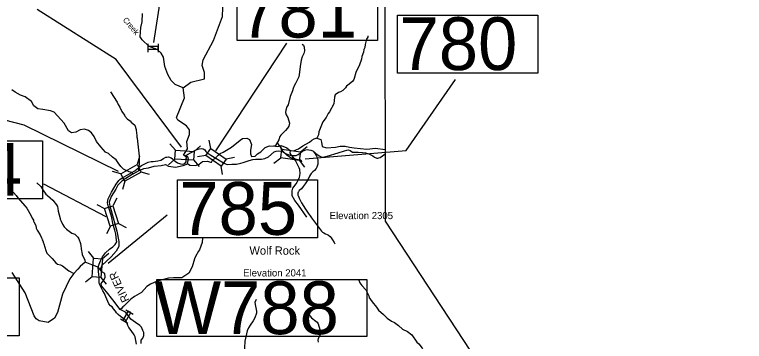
# Model space of a CAD drawing. Extents: x 1248224 to 1454986, y 825081 to 985870.
# Drawn here: x 1388614 to 1407965, y 965098 to 973761 of the extents above; entities that cross this region are included whole.
import ezdxf

# ---------------------------------------------------------------- set-up
doc = ezdxf.new("R2010")
doc.units = 0
for name, color, linetype in [('Exist Boundary Political CountyLine', 7, 'Continuous'), ('Exist Geographical Mountain Summit Elevation Number Label', 7, 'Continuous'), ('Exist Geographical Mountain Summit Label', 7, 'Continuous'), ('Exist Hydrographic Creek Single Shore', 7, 'Continuous'), ('Exist Hydrographic Creek Single Shore Label', 7, 'Continuous'), ('Exist Hydrographic Misc Water Feature', 7, 'Continuous'), ('Exist Hydrographic River Shore', 7, 'Continuous'), ('Exist Hydrographic River Shore Label', 7, 'Continuous'), ('Exist Road Non-System Type 51', 7, 'Continuous'), ('Exist Road Primary Interstate Structure NCDOT Private Pedestrian  Number Label', 7, 'Continuous'), ('Exist Road Primary Interstate Structure NCDOT Private Pedestrian CELL', 7, 'Continuous'), ('Exist Road Secondary Structure Standard Bridge CELL', 7, 'Continuous'), ('Exist Road Secondary Structure Standard Bridge Number Label', 7, 'Continuous')]:
    doc.layers.add(name, color=color, linetype=linetype)

msp = doc.modelspace()

# ---------------------------------------------------------------- linework, layer by layer
at = {"layer": 'Exist Boundary Political CountyLine'}
msp.add_lwpolyline([(1388653, 977393), (1398430, 974742), (1398439, 968282), (1403322, 960852), (1407138, 960027), (1412797, 962919), (1416682, 961663)], dxfattribs=at)
at = {"layer": 'Exist Hydrographic Creek Single Shore'}
for points in [[(1393086, 971824), (1393289, 971971), (1393650, 972062), (1393653, 972223), (1393590, 972415), (1393610, 972565), (1393887, 973075), (1394126, 973714), (1394144, 974180), (1394107, 974407), (1394082, 974424), (1394061, 974625), (1394095, 974699), (1394601, 974886), (1394902, 974923), (1395103, 974994), (1395370, 975217), (1395828, 975448)], [(1393086, 971824), (1392871, 971904), (1392765, 972014), (1392676, 972177), (1392597, 972385), (1392561, 972636), (1392504, 972738), (1392390, 972833), (1392183, 972919), (1391995, 973090), (1391946, 973173), (1391960, 973416), (1391996, 973566), (1392001, 973789)], [(1391754, 969536), (1391722, 969580), (1391655, 969596), (1391558, 969640), (1391501, 969662), (1391430, 969733), (1391364, 969834), (1391311, 969909), (1391214, 969984), (1391108, 970081), (1391020, 970112), (1390897, 970253), (1390782, 970395), (1390720, 970531), (1390650, 970628), (1390570, 970690), (1390469, 970721), (1390354, 970703), (1390235, 970646), (1390125, 970624), (1390046, 970677), (1389931, 970880), (1389659, 971173), (1389562, 971209), (1389360, 971248), (1389232, 971262), (1389121, 971341), (1389064, 971456), (1388892, 971579), (1388769, 971628), (1388628, 971703), (1388540, 971765)], [(1393147, 970002), (1393093, 970031), (1393201, 970206), (1393181, 970397), (1393252, 970580), (1393255, 970704), (1393173, 970814), (1392943, 970960), (1392911, 971030), (1393122, 971557), (1393086, 971824)], [(1393202, 969813), (1393264, 969769), (1393414, 969760), (1393506, 969800), (1393594, 969866), (1393731, 969879), (1393806, 969848), (1393832, 969853), (1393872, 969919), (1393954, 969953), (1393969, 969990), (1394009, 970038), (1394066, 970082), (1394145, 970113), (1394369, 970244), (1394598, 970430), (1394660, 970474), (1394770, 970487), (1394845, 970452), (1394893, 970319), (1394867, 970165), (1394867, 970072), (1394893, 969997), (1394990, 970010), (1395057, 970072), (1395145, 970125), (1395255, 970235), (1395374, 970284), (1395522, 970272), (1395484, 970280), (1395590, 970262), (1395678, 970293), (1395835, 970226), (1395919, 970156), (1396011, 970151), (1396144, 970200), (1396258, 970279), (1396430, 970381), (1396496, 970429), (1396558, 970465), (1396637, 970497), (1396629, 970487), (1396730, 970451), (1396752, 970376), (1396770, 970266), (1396880, 970226), (1397122, 970244), (1397246, 970271), (1397378, 970275), (1397497, 970244), (1397621, 970231), (1397953, 970190), (1398181, 970222), (1398436, 970188)], [(1395919, 970156), (1395913, 970101), (1395950, 970032), (1396002, 969969), (1396050, 969938), (1396133, 969917), (1396202, 969910), (1396224, 969862)], [(1393202, 969813), (1393226, 969929), (1393208, 969991), (1393147, 970002)], [(1391754, 969536), (1391898, 969617), (1391945, 969641), (1392042, 969681), (1392161, 969703), (1392311, 969743), (1392497, 969765), (1392616, 969787), (1392695, 969747), (1392876, 969720), (1393083, 969760), (1393184, 969800), (1393202, 969813)], [(1391754, 969536), (1391468, 969355), (1391353, 969242), (1391296, 969133), (1391175, 968937), (1391125, 968787), (1391139, 968684), (1391177, 968572), (1391324, 968023), (1391381, 967751), (1391382, 967614), (1391309, 967489), (1391178, 967339), (1390928, 967112), (1390887, 967005)], [(1390887, 967005), (1390829, 967066), (1390706, 967110), (1390485, 967197), (1390354, 967084), (1390290, 967009), (1390184, 966900), (1390079, 966759), (1389887, 966353), (1389752, 965867), (1389673, 965717), (1389504, 965602), (1389263, 965643), (1389189, 965694), (1389133, 965777), (1388895, 966383), (1388548, 966925)]]:
    msp.add_lwpolyline(points, dxfattribs=at)
at = {"layer": 'Exist Hydrographic Misc Water Feature'}
for points in [[(1397984, 973195), (1397976, 973167), (1397943, 973108), (1397912, 972969), (1397900, 972889), (1397877, 972833), (1397869, 972767), (1397821, 972648), (1397812, 972580), (1397756, 972429), (1397666, 972223), (1397621, 972070), (1397600, 972026), (1397579, 971999), (1397489, 971917), (1397416, 971864), (1397385, 971821), (1397316, 971746), (1397255, 971715), (1397199, 971699), (1397117, 971636), (1397092, 971577), (1397078, 971393), (1396966, 971187), (1396927, 971138), (1396877, 971035), (1396788, 970916), (1396685, 970656), (1396671, 970577), (1396642, 970521), (1396637, 970497)], [(1396243, 972977), (1396270, 972949), (1396289, 972896), (1396297, 972804), (1396284, 972732), (1396242, 972645), (1396214, 972550), (1396182, 972386), (1396169, 972238), (1396151, 972111), (1396065, 971934), (1396028, 971875), (1395998, 971800), (1395983, 971744), (1395924, 971587), (1395865, 971372), (1395836, 971317), (1395804, 971225), (1395795, 971169), (1395817, 971105), (1395856, 971032), (1395907, 970883), (1395885, 970807), (1395852, 970748), (1395801, 970689), (1395760, 970658), (1395670, 970565), (1395645, 970530), (1395616, 970446), (1395522, 970272)], [(1391157, 971718), (1391333, 971440), (1391362, 971375), (1391408, 971306), (1391458, 971197), (1391532, 971092), (1391540, 971071), (1391608, 970988), (1391675, 970947), (1391703, 970914), (1391803, 970834), (1391837, 970715), (1391842, 970611), (1391853, 970571), (1391856, 970515), (1391866, 970486), (1391914, 970005), (1391918, 969921), (1391913, 969869), (1391914, 969813), (1391898, 969617)], [(1396366, 968393), (1396142, 968712), (1396044, 968830), (1396012, 968891), (1395996, 968908), (1395977, 968968), (1395970, 969028), (1395972, 969092), (1395991, 969160), (1396078, 969278), (1396111, 969341), (1396144, 969387), (1396159, 969431), (1396171, 969446), (1396189, 969550), (1396176, 969658), (1396163, 969699), (1396058, 969891), (1395962, 969953), (1395946, 969957), (1395843, 970027), (1395745, 970120), (1395685, 970201), (1395671, 970233), (1395673, 970237), (1395678, 970293)], [(1388441, 969206), (1388658, 968970), (1388701, 968907), (1388898, 968683), (1388937, 968630), (1389055, 968429), (1389078, 968369), (1389113, 968308), (1389116, 968288), (1389128, 968276), (1389176, 968166), (1389187, 968118), (1389182, 968102), (1389209, 968046), (1389293, 967922), (1389323, 967841), (1389335, 967825), (1389342, 967793), (1389361, 967760), (1389378, 967700), (1389390, 967684), (1389438, 967507), (1389467, 967438), (1389608, 967293), (1389707, 967179), (1389751, 967142), (1389831, 967132), (1389882, 967105), (1390051, 966973), (1390184, 966900)], [(1389205, 969305), (1389309, 969206), (1389359, 969113), (1389441, 969000), (1389487, 968969), (1389624, 968846), (1389727, 968717), (1389747, 968677), (1389761, 968621), (1389768, 968553), (1389826, 968359), (1389826, 968339), (1389845, 968283), (1389881, 968202), (1389932, 968137), (1389994, 968071), (1390134, 967970), (1390210, 967937), (1390288, 967863), (1390315, 967813), (1390359, 967696), (1390389, 967499), (1390400, 967467), (1390407, 967398), (1390472, 967253), (1390485, 967197)], [(1393598, 967835), (1393586, 967721), (1393515, 967526), (1393487, 967487), (1393410, 967346), (1393384, 967287), (1393318, 967076), (1393234, 966909), (1393052, 966783), (1392830, 966786), (1392693, 966774), (1392391, 966699), (1392214, 966616), (1392118, 966556), (1391975, 966397), (1391797, 966291), (1391693, 966215), (1391513, 966034), (1391481, 966013), (1391446, 965970), (1391417, 965942)], [(1397742, 966718), (1397772, 966649), (1397817, 966580), (1397927, 966464), (1398017, 966290), (1398009, 966274), (1398094, 966148), (1398209, 966004), (1398264, 965926), (1398395, 965814), (1398489, 965716), (1398612, 965637), (1398687, 965599), (1398792, 965523), (1398902, 965421), (1399033, 965362), (1399145, 965274), (1399283, 965079), (1399330, 965032), (1399419, 964918), (1399460, 964845), (1399604, 964642), (1399631, 964499)], [(1395015, 966212), (1394987, 966128), (1394998, 966032), (1395029, 965903), (1395032, 965849), (1394981, 965720), (1394937, 965641), (1394859, 965529), (1394817, 965457), (1394784, 965382), (1394718, 965107), (1394711, 964931), (1394715, 964843), (1394726, 964787), (1394698, 964641), (1394703, 964577), (1394694, 964505), (1394666, 964358), (1394605, 964179), (1394503, 963989), (1394470, 963956), (1394466, 963940), (1394396, 963835), (1394395, 963829)], [(1396417, 965839), (1396451, 965766), (1396484, 965721), (1396598, 965639), (1396634, 965606), (1396661, 965561), (1396708, 965418), (1396727, 965378), (1396734, 965338), (1396734, 965306), (1396717, 965262), (1396705, 965252), (1396661, 965173), (1396652, 965129), (1396667, 965077)]]:
    msp.add_lwpolyline(points, dxfattribs=at)
at = {"layer": 'Exist Hydrographic River Shore'}
msp.add_lwpolyline([(1391968, 965046), (1391968, 965133), (1392013, 965183), (1392038, 965255), (1392041, 965337), (1392012, 965387), (1391975, 965475), (1391932, 965521), (1391821, 965598), (1391693, 965692), (1391636, 965780), (1391553, 965871), (1391417, 965942), (1391222, 966197), (1391054, 966414), (1390922, 966572), (1390913, 966630), (1390940, 966665), (1390979, 966718), (1391019, 966797), (1391006, 966894), (1390931, 966943), (1390887, 967005)], dxfattribs=at)
at = {"layer": 'Exist Road Non-System Type 51'}
for points in [[(1393147, 970002), (1393150, 970011), (1393169, 970032), (1393200, 970056), (1393280, 970100), (1393313, 970112), (1393350, 970136), (1393403, 970164), (1393452, 970182), (1393507, 970199), (1393573, 970210), (1393615, 970207), (1393662, 970173), (1393684, 970135), (1393722, 970095), (1393760, 970070), (1393815, 970036), (1393954, 969953)], [(1393954, 969953), (1394154, 969834), (1394227, 969796), (1394271, 969788), (1394370, 969794), (1394497, 969794), (1394614, 969820), (1394674, 969840), (1394831, 969893), (1394928, 969919), (1395008, 969925), (1395089, 969929), (1395164, 969925), (1395248, 969945), (1395349, 969988), (1395496, 970125), (1395547, 970143), (1395615, 970149), (1395690, 970141), (1395736, 970127), (1395801, 970082), (1395866, 970050), (1395925, 970034), (1395950, 970032)], [(1395950, 970032), (1395986, 970030), (1396076, 970024), (1396133, 970052), (1396244, 970139), (1396333, 970175), (1396379, 970183), (1396419, 970179), (1396470, 970171), (1396520, 970149), (1396605, 970080), (1396690, 970020), (1396745, 969990), (1396779, 969984), (1396903, 970010), (1397195, 970095), (1397362, 970151), (1397423, 970172), (1397469, 970174), (1397510, 970155), (1397576, 970119), (1397643, 970113), (1397726, 970111), (1397835, 970105), (1397914, 970097), (1398005, 970070), (1398045, 970050), (1398109, 970014), (1398160, 969984), (1398216, 969959), (1398249, 969957), (1398276, 969961), (1398303, 969974), (1398366, 970021), (1398436, 970071)], [(1396540, 970130), (1396581, 970071), (1396608, 970026), (1396628, 969994), (1396641, 969958), (1396652, 969916), (1396655, 969855), (1396650, 969800), (1396641, 969746), (1396630, 969716), (1396611, 969686), (1396564, 969633), (1396519, 969592), (1396477, 969545), (1396460, 969521), (1396435, 969480), (1396385, 969379), (1396321, 969272), (1396267, 969201), (1396218, 969146), (1396161, 969097), (1396148, 969081), (1396138, 969066), (1396132, 969054), (1396125, 969032), (1396121, 969008), (1396124, 968978), (1396130, 968962), (1396155, 968899), (1396224, 968772), (1396323, 968607), (1396399, 968498), (1396453, 968429), (1396486, 968378), (1396541, 968303), (1396673, 968130), (1396755, 968024), (1396781, 967997), (1396814, 967975), (1396858, 967954), (1396901, 967931), (1396941, 967912), (1396978, 967879), (1397005, 967847), (1397044, 967790), (1397085, 967721), (1397105, 967688)], [(1391722, 969580), (1391799, 969623), (1391867, 969676), (1391910, 969711), (1391978, 969757), (1392036, 969792), (1392154, 969846), (1392236, 969863), (1392291, 969865), (1392408, 969883), (1392489, 969906), (1392566, 969945), (1392621, 969979), (1392651, 969986), (1392692, 969988), (1392763, 969963), (1392798, 969942), (1392835, 969902), (1392868, 969877), (1392933, 969830), (1393012, 969802), (1393074, 969794), (1393131, 969816), (1393166, 969860), (1393160, 969905), (1393151, 969928), (1393153, 969935), (1393168, 969948), (1393170, 969959), (1393168, 969974), (1393146, 969999), (1393147, 970002)], [(1391186, 968418), (1391116, 968636), (1391084, 968724), (1391079, 968776), (1391088, 968832), (1391096, 968878), (1391184, 969050), (1391305, 969269), (1391376, 969360), (1391414, 969403), (1391454, 969427), (1391583, 969500), (1391642, 969530), (1391722, 969580)], [(1390829, 967066), (1390841, 967095), (1390855, 967142), (1390889, 967235), (1390941, 967338), (1391020, 967443), (1391128, 967539), (1391221, 967606), (1391280, 967665), (1391321, 967739), (1391319, 967778), (1391294, 967943), (1391273, 968043), (1391231, 968187), (1391186, 968418)], [(1391083, 966156), (1391036, 966279), (1391001, 966367), (1390952, 966442), (1390861, 966616), (1390852, 966658), (1390855, 966756), (1390855, 966811), (1390838, 966939), (1390829, 967066)], [(1391847, 965027), (1391828, 965118), (1391810, 965218), (1391784, 965276), (1391703, 965384), (1391639, 965467), (1391613, 965518), (1391595, 965577), (1391564, 965652), (1391542, 965667), (1391426, 965757), (1391358, 965810), (1391320, 965854), (1391292, 965901), (1391238, 965959), (1391200, 966012), (1391154, 966043), (1391116, 966094), (1391083, 966156)]]:
    msp.add_lwpolyline(points, dxfattribs=at)
at = {"layer": 'Exist Road Primary Interstate Structure NCDOT Private Pedestrian  Number Label'}
msp.add_line((1392302, 973021), (1393103, 978085), dxfattribs=at)
msp.add_lwpolyline([(1392386, 966741), (1397957, 966741), (1397957, 965228), (1392386, 965228)], close=True, dxfattribs=at)
at = {"layer": 'Exist Road Primary Interstate Structure NCDOT Private Pedestrian CELL'}
for p, q in [((1392145, 972989), (1392145, 972769)), ((1392424, 972989), (1392424, 972769)), ((1391566, 965935), (1391756, 965823)), ((1391425, 965694), (1391615, 965583))]:
    msp.add_line(p, q, dxfattribs=at)
for points in [[(1392145, 972842), (1392424, 972842), (1392424, 972915), (1392145, 972915)], [(1391551, 965620), (1391693, 965861), (1391629, 965898), (1391488, 965657)]]:
    msp.add_lwpolyline(points, close=True, dxfattribs=at)
at = {"layer": 'Exist Road Secondary Structure Standard Bridge CELL'}
for p, q in [((1392726, 970333), (1392877, 970164)), ((1393816, 970213), (1393777, 970436)), ((1395564, 970372), (1395701, 970192)), ((1393372, 970134), (1393541, 970284)), ((1396192, 970125), (1396372, 970263)), ((1391924, 970002), (1391862, 969785)), ((1392694, 969782), (1392863, 969932)), ((1393358, 969908), (1393509, 969739)), ((1393686, 970027), (1393463, 969988)), ((1394447, 969970), (1394224, 969931)), ((1395490, 969825), (1395670, 969962)), ((1394130, 969519), (1394091, 969742)), ((1396162, 969901), (1396300, 969721)), ((1391430, 969540), (1391213, 969603)), ((1392192, 969520), (1391974, 969582)), ((1391540, 969343), (1391478, 969125)), ((1391322, 968893), (1391219, 968692)), ((1390797, 968723), (1390998, 968620)), ((1391370, 968220), (1391572, 968117)), ((1391155, 968150), (1391052, 967948)), ((1390565, 967479), (1390710, 967305)), ((1391114, 967431), (1390941, 967285)), ((1390671, 966811), (1390498, 966666)), ((1390896, 966791), (1391042, 966618))]:
    msp.add_line(p, q, dxfattribs=at)
for points in [[(1392877, 970164), (1393372, 970135), (1393358, 969904), (1392863, 969932)], [(1394091, 969742), (1393685, 970027), (1393818, 970216), (1394224, 969931)], [(1395701, 970192), (1396192, 970126), (1396162, 969897), (1395670, 969962)], [(1391974, 969582), (1391541, 969342), (1391428, 969544), (1391862, 969785)], [(1391219, 968692), (1391371, 968220), (1391151, 968149), (1390998, 968620)], [(1390941, 967285), (1390898, 966791), (1390667, 966811), (1390710, 967305)]]:
    msp.add_lwpolyline(points, close=True, dxfattribs=at)
at = {"layer": 'Exist Road Secondary Structure Standard Bridge Number Label'}
for p, q in [((1393950, 970152), (1395829, 973005)), ((1391038, 968404), (1389385, 969270)), ((1391099, 967168), (1392663, 968451))]:
    msp.add_line(p, q, dxfattribs=at)
for points in [[(1394518, 974610), (1398234, 974610), (1398234, 973074), (1394518, 973074)], [(1398770, 973749), (1402486, 973749), (1402486, 972212), (1398770, 972212)], [(1385639, 970418), (1389354, 970418), (1389354, 968882), (1385639, 968882)], [(1392931, 969380), (1396647, 969380), (1396647, 967843), (1392931, 967843)], [(1385021, 966786), (1388737, 966786), (1388737, 965249), (1385021, 965249)]]:
    msp.add_lwpolyline(points, close=True, dxfattribs=at)
for points in [[(1393039, 970250), (1391305, 972575), (1389212, 973898)], [(1396318, 969938), (1398998, 970155), (1400302, 972039)], [(1391367, 969603), (1388870, 970834), (1387007, 971308)]]:
    msp.add_lwpolyline(points, dxfattribs=at)

# ---------------------------------------------------------------- texts
at = {"layer": 'Exist Geographical Mountain Summit Elevation Number Label'}
for s, p in [('Elevation 2305', (1396967, 968339)), ('Elevation 2041', (1394674, 966820))]:
    msp.add_text(s, height=190, dxfattribs=at).set_placement(p)
at = {"layer": 'Exist Geographical Mountain Summit Label'}
msp.add_text('Wolf Rock', height=220, dxfattribs=at).set_placement((1394841, 967396))
at = {"layer": 'Exist Hydrographic Creek Single Shore Label'}
msp.add_text('Creek', height=150, rotation=310.137, dxfattribs=at).set_placement((1391473, 973614))
at = {"layer": 'Exist Hydrographic River Shore Label'}
msp.add_text('RIVER', height=210, rotation=114.9663, dxfattribs=at).set_placement((1391661, 966192))
at = {"layer": 'Exist Road Primary Interstate Structure NCDOT Private Pedestrian  Number Label'}
msp.add_text('W788', height=1400, dxfattribs=at).set_placement((1392322, 965291))
at = {"layer": 'Exist Road Secondary Structure Standard Bridge Number Label'}
for s, p in [('781', (1394568, 973153)), ('780', (1398820, 972291)), ('784', (1385689, 968961)), ('785', (1392981, 967923))]:
    msp.add_text(s, height=1400, dxfattribs=at).set_placement(p)

doc.saveas('drawing.dxf')
